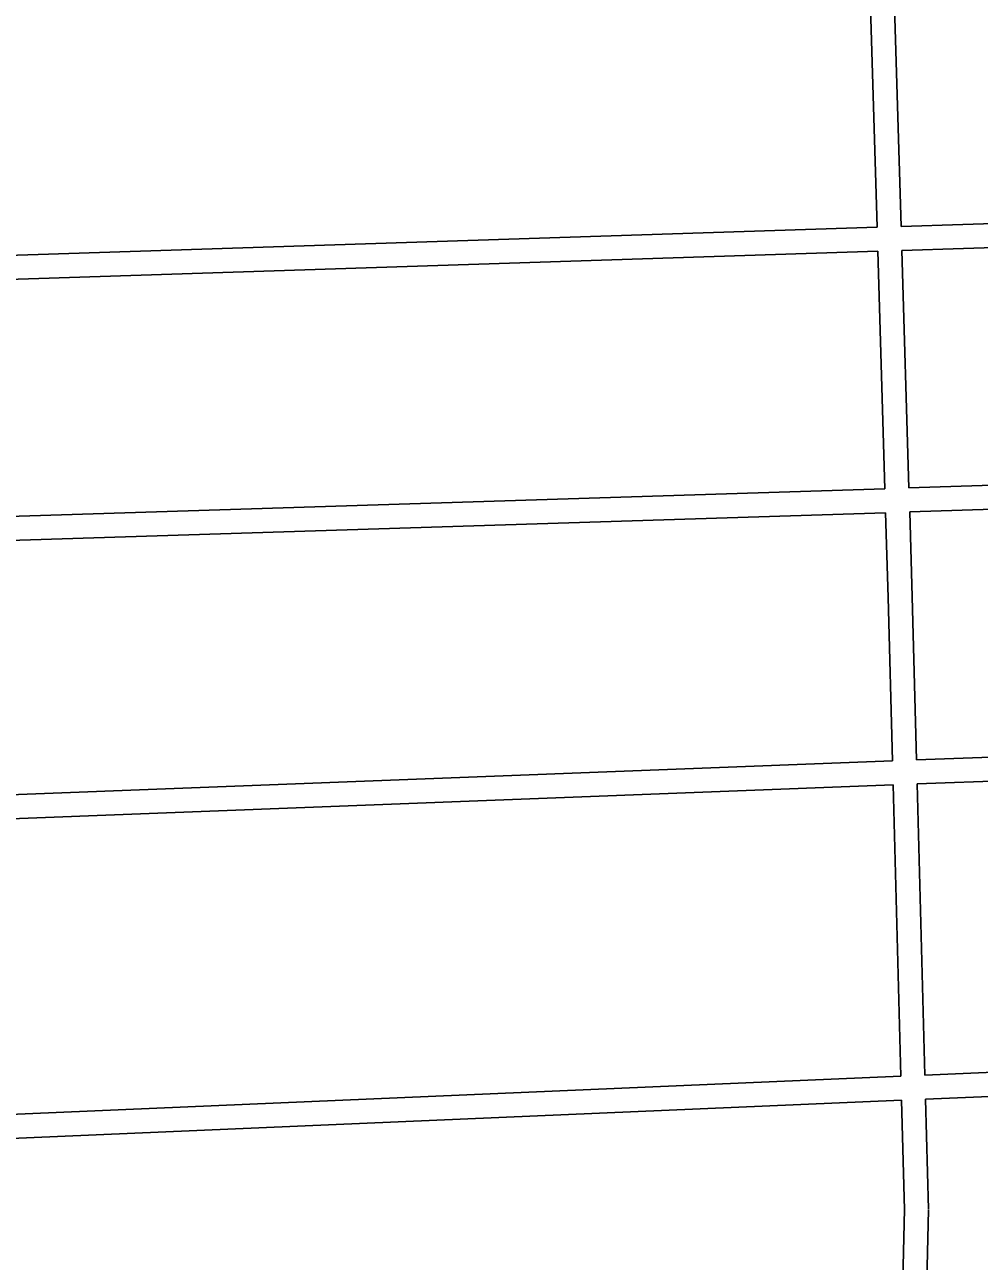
# Model space of a CAD drawing. Extents: x 3313447 to 3351316, y 703786 to 729172.
# Drawn here: x 3336570 to 3337761, y 719735 to 721278 of the extents above; entities that cross this region are included whole.
import ezdxf

# ---------------------------------------------------------------- set-up
doc = ezdxf.new("R2010")
doc.units = 0
doc.layers.add('V-ROAD-CNTR', color=7, linetype='Continuous')

msp = doc.modelspace()

# ---------------------------------------------------------------- linework, layer by layer
at = {"layer": 'V-ROAD-CNTR'}
for points in [[(3337622.9, 721367.7), (3337633.2, 721025.2)], [(3337652.9, 721368.7), (3337663.2, 721026.1)], [(3338663.7, 721058.7), (3337663.2, 721026.1)], [(3337633.2, 721025.2), (3336496.4, 720988.2)], [(3338664.5, 721028.7), (3337664.1, 720996.2)], [(3337634.1, 720995.2), (3336497.4, 720958.2)], [(3337634.1, 720995.2), (3337643, 720699.1)], [(3337664.1, 720996.2), (3337673, 720700.1)], [(3338012.7, 720710.9), (3337673, 720700.1)], [(3337643, 720699.1), (3335587.6, 720633.9)], [(3338013.6, 720680.9), (3337673.9, 720670.1)], [(3337673.9, 720670.1), (3337677.1, 720564.1), (3337682.5, 720360.8)], [(3337643.9, 720669.1), (3335588.6, 720603.9)], [(3337643.9, 720669.1), (3337647.1, 720563.3), (3337652.5, 720359.6)], [(3337682.5, 720360.8), (3337798.8, 720365.2)], [(3336518.3, 720315.8), (3337652.5, 720359.6)], [(3337683.3, 720330.8), (3337800, 720335.3)], [(3337683.3, 720330.8), (3337692.9, 719967.5)], [(3336519.5, 720285.9), (3337653.3, 720329.6)], [(3337653.3, 720329.6), (3337662.9, 719966.2)], [(3337692.9, 719967.5), (3337932, 719977.8)], [(3336531.3, 719917.5), (3337662.9, 719966.2)], [(3337693.7, 719937.5), (3337933.3, 719947.8)], [(3336532.6, 719887.6), (3337663.7, 719936.2)], [(3337663.7, 719936.2), (3337667.3, 719799.8)], [(3337693.7, 719937.5), (3337697.3, 719800.6)], [(3337661.6, 719551.5), (3337667.3, 719800.5)], [(3337691.6, 719550.9), (3337697.3, 719799.8)]]:
    msp.add_lwpolyline(points, dxfattribs=at)

doc.saveas('drawing.dxf')
